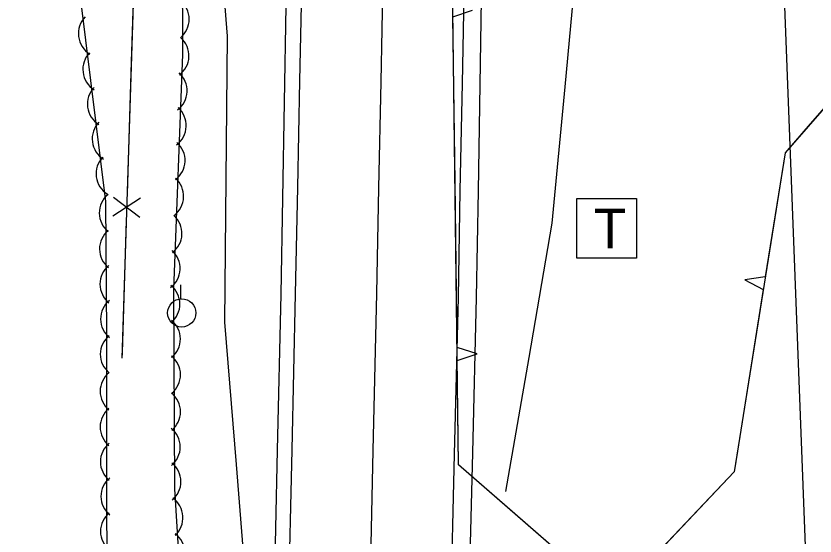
# Model space of a CAD drawing. Extents: x 954793 to 988390, y 1867850 to 1924428.
# Drawn here: x 960909.8 to 961030.6, y 1904155.7 to 1904234.3 of the extents above; entities that cross this region are included whole.
import ezdxf

# ---------------------------------------------------------------- set-up
doc = ezdxf.new("R2010")
doc.units = 0
for name, color, linetype in [('S_DITCHLINE', 7, 'Continuous'), ('S_EDGE_PAVEMENT', 7, 'Continuous'), ('S_FENCE', 7, 'Continuous'), ('S_PAVEMENT_CROWN', 7, 'Continuous'), ('S_SHOULDER', 7, 'Continuous'), ('S_TELEPHONE_UTILITIES', 7, 'Continuous'), ('S_TREE', 7, 'Continuous'), ('S_UTILITY_POLE', 7, 'Continuous'), ('S_WATER_UTILITIES', 7, 'Continuous')]:
    doc.layers.add(name, color=color, linetype=linetype)

msp = doc.modelspace()

# ---------------------------------------------------------------- linework, layer by layer
at = {"layer": 'S_DITCHLINE'}
for points in [[(960983.88, 1904162.41), (960987.39, 1904182.69), (960990.9, 1904202.97), (960992.83, 1904223.6), (960994.75, 1904244.24), (960996.68, 1904264.87), (960998.6, 1904285.5), (960999.14, 1904303.45), (960999.69, 1904321.4), (960999.19, 1904345.33), (960998.7, 1904369.26), (961000.52, 1904392.75), (961002.35, 1904416.25), (961003.37, 1904432.57), (961004.4, 1904448.88)], [(960944.96, 1904033.76), (960945.09, 1904047.9), (960945.22, 1904062.03), (960945.35, 1904076.17), (960945.48, 1904090.3), (960945.32, 1904103.97), (960945.16, 1904117.64), (960945.01, 1904131.31), (960944.85, 1904144.99), (960943.12, 1904166.51), (960941.4, 1904188.04), (960941.6, 1904209.63), (960941.8, 1904231.23), (960940.76, 1904243.97), (960939.72, 1904256.71)]]:
    msp.add_lwpolyline(points, dxfattribs=at)
at = {"layer": 'S_EDGE_PAVEMENT'}
for points in [[(960955.64, 1904387.38), (960955.22, 1904364.35), (960954.95, 1904349.78), (960954.67, 1904335.21), (960954.4, 1904320.64), (960954.12, 1904306.08), (960953.72, 1904281.41), (960953.32, 1904256.75), (960953, 1904240.63), (960952.68, 1904224.52), (960952.36, 1904208.4), (960952.03, 1904192.29), (960951.49, 1904168.7), (960950.95, 1904145.11)], [(960980.25, 1904387.04), (960979.8, 1904363.23), (960979.54, 1904348.97), (960979.28, 1904334.72), (960979.02, 1904320.46), (960978.76, 1904306.2), (960978.31, 1904281.3), (960977.87, 1904256.4), (960977.56, 1904240.24), (960977.25, 1904224.08), (960976.94, 1904207.91), (960976.64, 1904191.75), (960976.08, 1904168.08), (960975.52, 1904144.4)]]:
    msp.add_lwpolyline(points, dxfattribs=at)
at = {"layer": 'S_FENCE'}
for p, q in [((960924.53, 1904206.91), (960928.54, 1904203.91)), ((960928.63, 1904206.78), (960924.44, 1904204.05))]:
    msp.add_line(p, q, dxfattribs=at)
for points in [[(960912.76, 1904260.51), (960928.1, 1904255.08), (960925.82, 1904182.59)], [(960927.85, 1904247.36), (960927.23, 1904227.38)], [(960927.23, 1904227.38), (960926.6, 1904207.41)], [(960926.47, 1904203.41), (960925.84, 1904183.44)], [(960925.84, 1904183.44), (960925.82, 1904182.59)]]:
    msp.add_lwpolyline(points, dxfattribs=at)
at = {"layer": 'S_PAVEMENT_CROWN'}
msp.add_lwpolyline([(960967.85, 1904387.23), (960967.48, 1904363.8), (960967.21, 1904349.31), (960966.95, 1904334.82), (960966.68, 1904320.32), (960966.42, 1904305.83), (960966.01, 1904281.09), (960965.6, 1904256.35), (960965.27, 1904240.34), (960964.95, 1904224.34), (960964.62, 1904208.33), (960964.29, 1904192.33), (960963.77, 1904168.63), (960963.24, 1904144.93)], dxfattribs=at)
msp.add_lwpolyline([(960967.85, 1904387.23), (960967.48, 1904363.8), (960967.21, 1904349.31), (960966.95, 1904334.82), (960966.68, 1904320.32), (960966.42, 1904305.83), (960966.01, 1904281.09), (960965.6, 1904256.35), (960965.27, 1904240.34), (960964.95, 1904224.34), (960964.62, 1904208.33), (960964.29, 1904192.33), (960963.77, 1904168.63), (960963.24, 1904144.93)], dxfattribs=at)
at = {"layer": 'S_SHOULDER'}
for points in [[(960953.43, 1904387.56), (960953.01, 1904364.03), (960952.79, 1904349.59), (960952.58, 1904335.15), (960952.37, 1904320.71), (960952.15, 1904306.27), (960951.72, 1904292.86), (960951.3, 1904279.45), (960951.09, 1904264.89), (960950.88, 1904250.32), (960950.62, 1904235.8), (960950.36, 1904221.28), (960950.1, 1904206.76), (960949.84, 1904192.24), (960949.31, 1904168.66), (960948.79, 1904145.08)], [(960983, 1904386.53), (960982.65, 1904363.54), (960982.38, 1904348.98), (960982.1, 1904334.42), (960981.83, 1904319.86), (960981.55, 1904305.31), (960981, 1904280.75), (960980.45, 1904256.2), (960980.19, 1904240.08), (960979.93, 1904223.96), (960979.67, 1904207.85), (960979.4, 1904191.73), (960978.83, 1904168.24), (960978.25, 1904144.75)]]:
    msp.add_lwpolyline(points, dxfattribs=at)
at = {"layer": 'S_TELEPHONE_UTILITIES'}
msp.add_lwpolyline([(960994.63, 1904197.7), (960994.63, 1904206.7), (961003.63, 1904206.7), (961003.63, 1904197.7)], close=True, dxfattribs=at)
at = {"layer": 'S_TREE'}
for p, q in [((960975.87, 1904234.18), (960978.85, 1904235.16)), ((961023.1, 1904194.89), (961020, 1904194.44)), ((961020, 1904194.44), (961022.8, 1904192.97)), ((960979.52, 1904183.21), (960976.51, 1904184.19)), ((960976.53, 1904182.23), (960979.52, 1904183.21))]:
    msp.add_line(p, q, dxfattribs=at)
for points in [[(961179.9, 1904235.77), (961117.79, 1904230.94), (961073.28, 1904230.56), (961040.75, 1904230.37), (961026.1, 1904213.64), (961018.39, 1904165.41), (961000.12, 1904146.1), (960976.73, 1904166.44), (960975.38, 1904271.77), (960980.17, 1904389.77), (960979.32, 1904551.85), (960986.76, 1904630.86), (961015.74, 1904668.66), (961046.14, 1904666.31), (961099.05, 1904663.8), (961110.18, 1904631.91), (961112.04, 1904607.79), (961141.85, 1904601.3), (961158.15, 1904573.39), (961157.73, 1904506.63), (961157.97, 1904481.2), (961190.1, 1904460.54), (961216.25, 1904470.54)], [(960923.57, 1904126.79), (960923.51, 1904186.22), (960923.39, 1904206.25), (960919.58, 1904236.8), (960909.79, 1904260.95), (960920.96, 1904263.31), (960934.86, 1904256.28), (960934.99, 1904228.54), (960933.59, 1904192.98), (960933.76, 1904162.8), (960937.55, 1904101.41), (960938.08, 1904076.81), (960939.51, 1904059.17), (960932.61, 1904067.15), (960923.85, 1904126.36)], [(960976.19, 1904209.19), (960975.87, 1904234.18)], [(961049.25, 1904230.42), (961040.75, 1904230.37), (961029.92, 1904218)], [(961029.92, 1904218), (961026.1, 1904213.64), (961023.1, 1904194.89)], [(960976.51, 1904184.19), (960976.19, 1904209.19)], [(961022.8, 1904192.97), (961018.89, 1904168.54)], [(960983.65, 1904160.42), (960976.73, 1904166.44), (960976.53, 1904182.23)], [(961018.89, 1904168.54), (961018.39, 1904165.41), (961003.56, 1904149.74)], [(961002.22, 1904148.32), (961000.12, 1904146.1), (960983.65, 1904160.42)]]:
    msp.add_lwpolyline(points, dxfattribs=at)
for centre, major_axis, ratio, start_param, end_param in [((960932.34, 1904233.82), (-1.46, 3.34), 0.999136, 3.418337, 5.191538), ((960922.87, 1904231.64), (0.19, -3.64), 0.998809, 3.898009, 5.67121), ((960932.32, 1904228.3), (-3.38, 1.35), 0.994786, 2.593921, 4.367121), ((960923.54, 1904226.24), (0.19, -3.64), 0.998809, 3.898009, 5.67121), ((960932.04, 1904223), (-3.38, 1.35), 0.994786, 2.593921, 4.367121), ((960924.23, 1904220.98), (0.19, -3.64), 0.998809, 3.898009, 5.67121), ((960931.9, 1904217.74), (-3.38, 1.35), 0.994786, 2.593921, 4.367121), ((960924.96, 1904215.75), (0.19, -3.64), 0.998809, 3.898009, 5.67121), ((960931.73, 1904212.47), (-3.38, 1.35), 0.994786, 2.593921, 4.367121), ((960925.55, 1904210.45), (0.19, -3.64), 0.998809, 3.898009, 5.67121), ((960931.51, 1904207.05), (-3.38, 1.35), 0.994786, 2.593921, 4.367121), ((960926.03, 1904204.52), (0.02, -3.64), 0.999266, 3.825789, 5.598989), ((960931.26, 1904201.44), (-3.38, 1.35), 0.994786, 2.593921, 4.367121), ((960926.06, 1904199.08), (0.02, -3.64), 0.999266, 3.825789, 5.598989), ((960930.98, 1904196.14), (-3.38, 1.35), 0.994786, 2.593921, 4.367121), ((960926.13, 1904193.77), (0.02, -3.64), 0.999266, 3.825789, 5.598989), ((960930.94, 1904190.76), (-3.45, 1.18), 0.993274, 2.588816, 4.362017), ((960926.23, 1904188.49), (0.02, -3.64), 0.999266, 3.825789, 5.598989), ((960931.01, 1904185.49), (-3.45, 1.18), 0.993274, 2.588816, 4.362017), ((960926.17, 1904183.15), (3.49, -1.03), 0.99109, 2.540063, 4.313264), ((960931.03, 1904180.08), (-3.45, 1.18), 0.993274, 2.588816, 4.362017), ((960926.15, 1904177.55), (3.49, -1.03), 0.99109, 2.540063, 4.313264), ((960931.03, 1904174.47), (-3.45, 1.18), 0.993274, 2.588816, 4.362017), ((960926.15, 1904172.16), (3.49, -1.03), 0.99109, 2.540063, 4.313264), ((960930.99, 1904169.17), (-3.45, 1.18), 0.993274, 2.588816, 4.362017), ((960926.19, 1904166.9), (3.49, -1.03), 0.99109, 2.540063, 4.313264), ((960931.09, 1904163.92), (-3.45, 1.18), 0.993274, 2.588816, 4.362017), ((960926.27, 1904161.66), (3.49, -1.03), 0.99109, 2.540063, 4.313264), ((960931.4, 1904158.48), (-2.74, 2.4), 0.998116, 3.034181, 4.807381), ((960926.2, 1904156.37), (3.49, -1.03), 0.99109, 2.540063, 4.313264), ((960931.73, 1904153.05), (-2.74, 2.4), 0.998116, 3.034181, 4.807381)]:
    msp.add_ellipse(centre, major_axis=major_axis, ratio=ratio, start_param=start_param, end_param=end_param, dxfattribs=at)
at = {"layer": 'S_UTILITY_POLE'}
msp.add_line((960934.73, 1904191.55), (960934.73, 1904193.66), dxfattribs=at)
msp.add_circle((960934.86, 1904189.41), 2.13, dxfattribs=at)
at = {"layer": 'S_WATER_UTILITIES'}
msp.add_line((961030.59, 1904118.03), (961025.18, 1904258.69), dxfattribs=at)

# ---------------------------------------------------------------- texts
at = {"layer": 'S_TELEPHONE_UTILITIES'}
msp.add_text('T', height=6, rotation=360, dxfattribs=at).set_placement((960997.19, 1904199.2))

doc.saveas('drawing.dxf')
